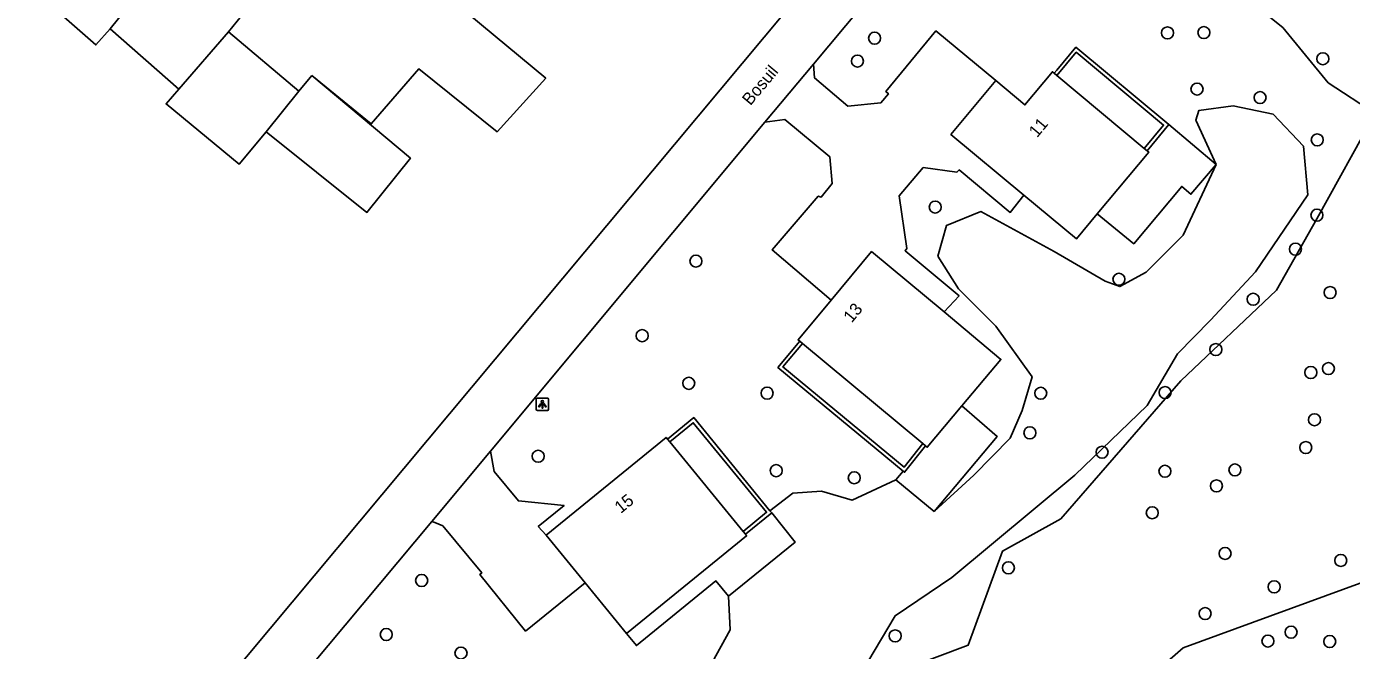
# Model space of a CAD drawing. Extents: x 156664 to 157568, y 383571 to 384421.
# Drawn here: x 156973.5 to 157081.3, y 383781.8 to 383832.6 of the extents above; entities that cross this region are included whole.
import ezdxf

# ---------------------------------------------------------------- set-up
doc = ezdxf.new("R2010")
doc.units = 0
for name, color, linetype in [('IMGEO_Boom', 7, 'Continuous'), ('IMGEO_Groenvoorziening', 7, 'Continuous'), ('IMGEO_Lichtpunt', 7, 'Continuous'), ('IMGEO_Loofbos', 7, 'Continuous'), ('IMGEO_Meer_plas_ven_vijver', 7, 'Continuous'), ('IMGEO_Muur', 7, 'Continuous'), ('IMGEO_Openbare_ruimte_label', 7, 'Continuous'), ('IMGEO_Pand', 7, 'Continuous'), ('IMGEO_Pand_nummerreeks', 7, 'Continuous'), ('IMGEO_Pand_vergunning_verleend', 7, 'Continuous'), ('IMGEO_Rijbaan_lokaal_open', 7, 'Continuous')]:
    doc.layers.add(name, color=color, linetype=linetype)

msp = doc.modelspace()

# ---------------------------------------------------------------- linework, layer by layer
at = {"layer": 'IMGEO_Boom'}
for centre in [(157066.34, 383832.05), (157069.3, 383832.07), (157042.51, 383831.62), (157078.98, 383829.95), (157041.11, 383829.76), (157068.74, 383827.48), (157073.87, 383826.78), (157078.53, 383823.34), (157047.44, 383817.87), (157078.5, 383817.21), (157076.75, 383814.44), (157027.97, 383813.47), (157062.39, 383811.99), (157079.57, 383810.91), (157073.31, 383810.36), (157023.59, 383807.4), (157070.27, 383806.27), (157078, 383804.4), (157079.43, 383804.72), (157027.38, 383803.52), (157033.76, 383802.72), (157056.02, 383802.71), (157066.14, 383802.77), (157078.3, 383800.56), (157055.14, 383799.49), (157015.13, 383797.58), (157061.01, 383797.91), (157077.59, 383798.29), (157071.83, 383796.47), (157034.5, 383796.41), (157040.85, 383795.83), (157066.13, 383796.36), (157070.32, 383795.17), (157065.1, 383792.98), (157071.02, 383789.67), (157080.44, 383789.1), (157053.39, 383788.5), (157005.65, 383787.47), (157075.02, 383786.95), (157069.4, 383784.77), (157002.77, 383783.07), (157044.18, 383782.96), (157074.51, 383782.54), (157076.39, 383783.26), (157079.54, 383782.5), (157008.85, 383781.56)]:
    msp.add_circle(centre, 0.489, dxfattribs=at)
at = {"layer": 'IMGEO_Groenvoorziening'}
for points in [[(157052.36, 383828.16), (157047.49, 383832.21), (157043.41, 383827.29), (157043.63, 383827.09), (157043.02, 383826.36), (157040.34, 383826.08), (157037.62, 383828.38), (157037.53, 383829.5)], [(157038.98, 383810.3), (157034.18, 383814.38), (157037.92, 383818.76), (157038.15, 383818.67), (157039.06, 383819.78), (157038.86, 383821.96), (157035.19, 383825), (157033.58, 383824.78)], [(157070.29, 383821.34), (157066.44, 383824.58)], [(157054.66, 383818.85), (157053.55, 383817.44), (157049.38, 383820.89), (157049.21, 383820.71), (157046.47, 383821.1), (157044.5, 383818.78), (157045.14, 383814.49), (157044.98, 383814.31), (157049.38, 383810.64), (157048.16, 383809.33)], [(157060.62, 383817.31), (157063.59, 383814.88), (157067.5, 383819.55), (157068.24, 383818.91), (157070.29, 383821.34)], [(157049.61, 383801.68), (157052.49, 383799.19), (157047.36, 383793.09)], [(157011.25, 383798), (157011.55, 383796.33), (157013.52, 383793.95), (157017.24, 383793.58), (157015.14, 383791.86), (157015.79, 383791.17)], [(157044.24, 383795.66), (157044.83, 383796.37)], [(157006.48, 383792.28), (157006.73, 383792.18), (157007.37, 383791.93), (157010.54, 383788.09), (157010.39, 383787.96), (157014.1, 383783.35), (157018.96, 383787.28)], [(157022.33, 383783.15), (157023.12, 383782.17), (157029.6, 383787.44), (157030.63, 383786.19)]]:
    msp.add_lwpolyline(points, dxfattribs=at)
at = {"layer": 'IMGEO_Lichtpunt'}
for p, q in [((157014.97, 383802.22), (157014.97, 383801.41)), ((157014.97, 383802.22), (157014.97, 383801.41)), ((157015.88, 383802.31), (157015.07, 383802.31)), ((157015.88, 383802.31), (157015.07, 383802.31)), ((157015.07, 383801.32), (157015.88, 383801.32)), ((157015.07, 383801.32), (157015.88, 383801.32)), ((157015.97, 383801.41), (157015.97, 383802.22)), ((157015.97, 383801.41), (157015.97, 383802.22))]:
    msp.add_line(p, q, dxfattribs=at)
for points in [[(157015.35, 383801.88), (157015.39, 383801.86), (157015.2, 383801.59), (157015.16, 383801.62), (157015.35, 383801.88)], [(157015.45, 383801.84), (157015.5, 383801.84), (157015.5, 383801.51), (157015.45, 383801.51), (157015.45, 383801.84)], [(157015.56, 383801.86), (157015.6, 383801.88), (157015.78, 383801.62), (157015.75, 383801.59), (157015.56, 383801.86)]]:
    msp.add_lwpolyline(points, dxfattribs=at)
msp.add_circle((157015.47, 383802.02), 0.0994, dxfattribs=at)
for centre, start, end in [((157015.07, 383802.22), 90, 180), ((157015.07, 383802.22), 90, 180), ((157015.07, 383801.41), 180, 270), ((157015.07, 383801.41), 180, 270), ((157015.88, 383802.22), 0, 90), ((157015.88, 383802.22), 0, 90), ((157015.88, 383801.41), 270, 0), ((157015.88, 383801.41), 270, 360)]:
    msp.add_arc(centre, 0.0946, start, end, dxfattribs=at)
at = {"layer": 'IMGEO_Loofbos'}
for points in [[(157044.28, 383764.34), (157041.16, 383774.55), (157044.86, 383780.23), (157050.13, 383782.21), (157052.9, 383789.86), (157057.65, 383792.5), (157067.42, 383803.71), (157075.2, 383811.1), (157078.5, 383816.91), (157083.25, 383825.48), (157079.42, 383827.99), (157075.73, 383832.48), (157070.32, 383836.83), (157065.7, 383839.6), (157058.84, 383842.11), (157053.93, 383851.23)], [(157104.05, 383785.76), (157100.64, 383794.07), (157067.61, 383781.99), (157056.08, 383771.91), (157055.93, 383768.51)]]:
    msp.add_lwpolyline(points, dxfattribs=at)
at = {"layer": 'IMGEO_Meer_plas_ven_vijver'}
for points in [[(157035.79, 383768.25), (157040.33, 383778.1), (157044.19, 383784.6), (157048.79, 383787.72), (157058.8, 383796.03), (157064.69, 383801.72), (157067.16, 383805.91), (157069.85, 383808.66), (157073.49, 383812.61), (157077.77, 383818.86), (157077.4, 383822.84), (157074.95, 383825.42), (157071.68, 383826.1), (157068.88, 383825.73), (157068.65, 383824.95), (157070.29, 383821.34)], [(157070.29, 383821.34), (157067.62, 383815.58), (157064.59, 383812.57), (157062.47, 383811.39), (157061.26, 383811.84), (157057.11, 383814.26), (157051.14, 383817.5), (157048.35, 383816.37), (157047.66, 383813.86), (157049.34, 383811.22), (157052.36, 383808.16), (157055.33, 383804.05), (157054.51, 383801.3), (157053.55, 383799.05), (157050.59, 383796.03), (157047.36, 383793.09)], [(157044.24, 383795.66), (157040.68, 383794.01), (157038.18, 383794.75), (157035.86, 383794.57), (157033.99, 383793.15)], [(157047.36, 383793.09), (157044.24, 383795.66)], [(157034.13, 383792.98), (157036.05, 383790.6), (157030.63, 383786.19)], [(157030.63, 383786.19), (157030.74, 383783.44), (157029.3, 383780.78), (157026.16, 383779.03), (157022.85, 383777.97), (157018.83, 383776.41), (157016.74, 383773.33), (157018.32, 383770.23), (157024.08, 383763.54), (157025.72, 383762.88)]]:
    msp.add_lwpolyline(points, dxfattribs=at)
at = {"layer": 'IMGEO_Muur'}
for points in [[(157057.11, 383828.76), (157057.33, 383829.02), (157058.88, 383830.88), (157066.44, 383824.58)], [(157057.34, 383828.57), (157058.91, 383830.47), (157066.02, 383824.54), (157064.45, 383822.65)], [(157066.44, 383824.58), (157064.68, 383822.46)], [(157044.83, 383796.37), (157034.64, 383804.82), (157036.41, 383806.95)], [(157046.43, 383798.61), (157044.9, 383796.69), (157035.05, 383804.85), (157036.64, 383806.76)], [(157025.65, 383798.98), (157027.79, 383800.73), (157033.99, 383793.15)], [(157025.83, 383798.75), (157027.75, 383800.31), (157033.71, 383793.03), (157031.8, 383791.46)], [(157046.66, 383798.42), (157044.94, 383796.28), (157044.83, 383796.37)], [(157034.13, 383792.98), (157031.99, 383791.23)], [(157033.99, 383793.15), (157034.13, 383792.98)]]:
    msp.add_lwpolyline(points, dxfattribs=at)
at = {"layer": 'IMGEO_Pand'}
for points in [[(157057.11, 383828.76), (157056.97, 383828.88), (157054.73, 383826.18), (157052.36, 383828.16)], [(157057.34, 383828.57), (157057.11, 383828.76)], [(157064.45, 383822.65), (157057.34, 383828.57)], [(157052.36, 383828.16), (157048.72, 383823.79), (157054.66, 383818.85)], [(157064.68, 383822.46), (157064.81, 383822.35), (157060.62, 383817.31)], [(157064.68, 383822.46), (157064.45, 383822.65)], [(157054.66, 383818.85), (157058.94, 383815.29), (157060.62, 383817.31)], [(157038.98, 383810.3), (157042.26, 383814.24), (157048.16, 383809.33)], [(157036.41, 383806.95), (157036.28, 383807.05), (157038.98, 383810.3)], [(157048.16, 383809.33), (157052.78, 383805.47), (157049.61, 383801.68)], [(157036.64, 383806.76), (157036.41, 383806.95)], [(157036.64, 383806.76), (157046.43, 383798.61)], [(157049.61, 383801.68), (157046.79, 383798.31), (157046.66, 383798.42)], [(157015.79, 383791.17), (157025.54, 383799.11), (157025.65, 383798.98)], [(157025.83, 383798.75), (157025.65, 383798.98)], [(157031.8, 383791.46), (157025.83, 383798.75)], [(157046.66, 383798.42), (157046.43, 383798.61)], [(157018.96, 383787.28), (157015.79, 383791.17)], [(157031.99, 383791.23), (157032.09, 383791.1), (157022.33, 383783.15)], [(157031.99, 383791.23), (157031.8, 383791.46)], [(157018.96, 383787.28), (157022.33, 383783.15)]]:
    msp.add_lwpolyline(points, dxfattribs=at)
at = {"layer": 'IMGEO_Pand_vergunning_verleend'}
for points in [[(156980.29, 383832.38), (156979.14, 383831.07), (156973.5, 383836.03), (156978.45, 383841.93)], [(156989.92, 383832.14), (156991, 383833.43), (156985.14, 383838.36), (156984.13, 383837.15)], [(157011.51, 383838.48), (157012.76, 383837.45), (157009.41, 383833.62), (157015.74, 383828.35), (157011.8, 383824), (157005.41, 383829.12), (157001.55, 383824.65), (156996.72, 383828.57)], [(156984.13, 383837.15), (156980.29, 383832.38)], [(156985.9, 383827.47), (156980.29, 383832.38)], [(156989.92, 383832.14), (156985.9, 383827.47)], [(156995.66, 383827.31), (156989.92, 383832.14)], [(156996.72, 383828.57), (157004.73, 383821.84), (157001.2, 383817.43), (156993.01, 383824)], [(156996.72, 383828.57), (156995.66, 383827.31)], [(156993.01, 383824), (156990.79, 383821.36), (156984.85, 383826.27), (156985.9, 383827.47)], [(156995.66, 383827.31), (156993.01, 383824)]]:
    msp.add_lwpolyline(points, dxfattribs=at)
at = {"layer": 'IMGEO_Rijbaan_lokaal_open'}
for points in [[(156977.66, 383765.11), (156984.1, 383772.51), (157042.75, 383842.78), (157045.99, 383846.98)], [(157037.53, 383829.5), (157045.28, 383838.8)], [(157033.58, 383824.78), (157037.53, 383829.5)], [(157011.25, 383798), (157033.58, 383824.78)], [(157006.48, 383792.28), (157011.25, 383798)], [(156980.92, 383761.92), (156988.1, 383770.25), (157006.48, 383792.28)]]:
    msp.add_lwpolyline(points, dxfattribs=at)

# ---------------------------------------------------------------- texts
at = {"layer": 'IMGEO_Openbare_ruimte_label'}
msp.add_text('Bosuil', height=1, rotation=50.1944, dxfattribs=at).set_placement((157032.4, 383826.08))
at = {"layer": 'IMGEO_Pand_nummerreeks'}
for s, rotation, p in [('11', 50.214, (157055.73, 383823.47)), ('13', 50.2599, (157040.64, 383808.39)), ('15', 39.1502, (157021.85, 383792.88))]:
    msp.add_text(s, height=1, rotation=rotation, dxfattribs=at).set_placement(p)

doc.saveas('drawing.dxf')
